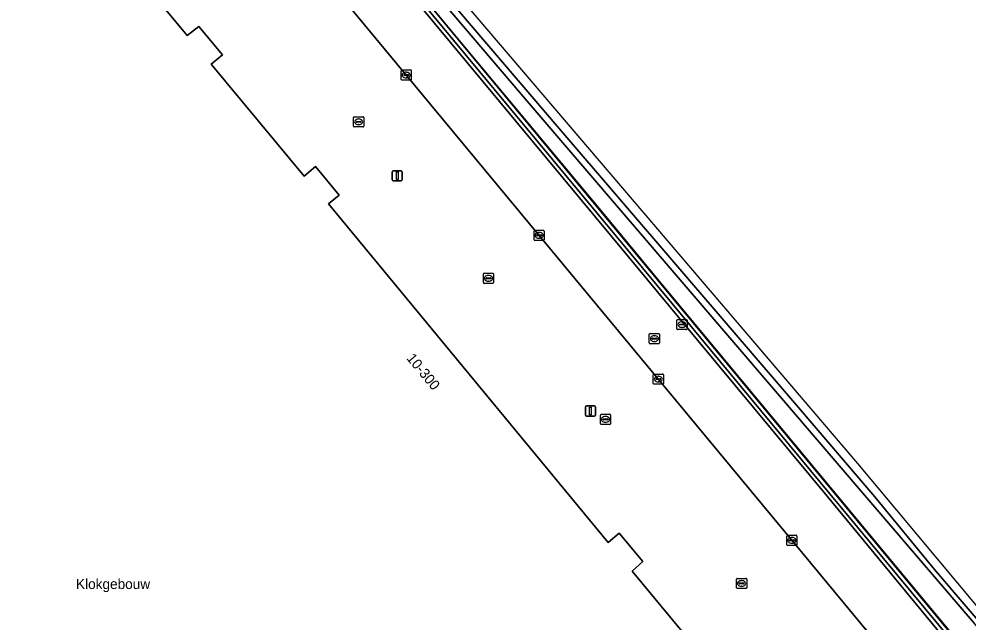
# Model space of a CAD drawing. Extents: x 159489 to 160304, y 383825 to 384531.
# Drawn here: x 159893.2 to 159986.6, y 384412.1 to 384471.5 of the extents above; entities that cross this region are included whole.
import ezdxf

# ---------------------------------------------------------------- set-up
doc = ezdxf.new("R2010")
doc.units = 0
for name, color, linetype in [('IMGEO_Geluidsscherm', 7, 'Continuous'), ('IMGEO_Grasland_overig', 7, 'Continuous'), ('IMGEO_Haag', 7, 'Continuous'), ('IMGEO_Kolk', 7, 'Continuous'), ('IMGEO_Lichtmast', 7, 'Continuous'), ('IMGEO_Muur', 7, 'Continuous'), ('IMGEO_Openbare_ruimte_label', 7, 'Continuous'), ('IMGEO_Pand', 7, 'Continuous'), ('IMGEO_Pand_nummerreeks', 7, 'Continuous'), ('IMGEO_Parkeervlak_open', 7, 'Continuous'), ('IMGEO_Rijbaan_lokaal_open', 7, 'Continuous'), ('IMGEO_Rioolput', 7, 'Continuous'), ('IMGEO_Spoorbaan_halfverhard', 7, 'Continuous'), ('IMGEO_Terreindeel_gesloten', 7, 'Continuous'), ('IMGEO_Voetpad_open', 7, 'Continuous')]:
    doc.layers.add(name, color=color, linetype=linetype)

msp = doc.modelspace()

# ---------------------------------------------------------------- linework, layer by layer
at = {"layer": 'IMGEO_Geluidsscherm'}
msp.add_lwpolyline([(159996.841, 384398.858), (159995.804, 384397.934), (159985.333, 384410.564), (159973.493, 384424.83), (159966.824, 384432.893), (159956.725, 384445.074), (159950.18, 384452.986), (159935.776, 384470.293), (159919.572, 384489.88), (159907.37, 384504.595)], dxfattribs=at)
at = {"layer": 'IMGEO_Grasland_overig'}
msp.add_lwpolyline([(160018.536, 384373.086), (160018.87, 384372.686), (160019.93, 384371.421), (160019.98, 384371.361), (160025.427, 384364.899), (160026.201, 384365.549), (159987.168, 384412.021), (159943.419, 384463.146), (159908.449, 384504.169), (159906.715, 384506.089), (159907.175, 384504.772), (159907.31, 384504.586), (159911.112, 384500), (159959.483, 384441.649), (159960.504, 384440.417), (159973.283, 384425.001), (159995.763, 384397.895), (159996.88, 384398.889), (160004.982, 384389.167)], close=True, dxfattribs=at)
at = {"layer": 'IMGEO_Haag'}
msp.add_lwpolyline([(160037.546, 384347.514), (160000, 384392.786), (159973.283, 384425.001), (159911.112, 384500), (159907.31, 384504.586), (159907.007, 384504.325), (159910.804, 384499.745), (159972.975, 384424.746), (159999.692, 384392.531), (160037.245, 384347.25)], close=True, dxfattribs=at)
at = {"layer": 'IMGEO_Kolk'}
for p, q in [((159930.816, 384465.51), (159930.816, 384466.362)), ((159930.891, 384466.436), (159931.743, 384466.436)), ((159931.304, 384466.216), (159931.329, 384466.216)), ((159931.817, 384466.362), (159931.817, 384465.51)), ((159931.743, 384465.436), (159930.891, 384465.436)), ((159931.075, 384465.93), (159931.075, 384465.942)), ((159931.513, 384465.893), (159931.115, 384465.893)), ((159931.118, 384465.979), (159931.516, 384465.979)), ((159931.327, 384465.656), (159931.302, 384465.656)), ((159931.559, 384465.942), (159931.559, 384465.93)), ((159926.132, 384460.912), (159926.132, 384461.764)), ((159926.207, 384461.838), (159927.059, 384461.838)), ((159926.62, 384461.618), (159926.645, 384461.618)), ((159927.133, 384461.764), (159927.133, 384460.912)), ((159927.059, 384460.838), (159926.207, 384460.838)), ((159926.391, 384461.332), (159926.391, 384461.344)), ((159926.829, 384461.295), (159926.431, 384461.295)), ((159926.434, 384461.381), (159926.832, 384461.381)), ((159926.643, 384461.058), (159926.618, 384461.058)), ((159926.875, 384461.344), (159926.875, 384461.332)), ((159943.881, 384449.743), (159943.881, 384450.595)), ((159943.956, 384450.669), (159944.808, 384450.669)), ((159944.369, 384450.449), (159944.394, 384450.449)), ((159944.882, 384450.595), (159944.882, 384449.743)), ((159944.808, 384449.669), (159943.956, 384449.669)), ((159944.14, 384450.163), (159944.14, 384450.175)), ((159944.578, 384450.126), (159944.18, 384450.126)), ((159944.183, 384450.212), (159944.581, 384450.212)), ((159944.392, 384449.889), (159944.367, 384449.889)), ((159944.624, 384450.175), (159944.624, 384450.163)), ((159938.902, 384445.518), (159938.902, 384446.37)), ((159938.977, 384446.444), (159939.829, 384446.444)), ((159939.161, 384445.938), (159939.161, 384445.95)), ((159939.599, 384445.901), (159939.201, 384445.901)), ((159939.204, 384445.987), (159939.602, 384445.987)), ((159939.39, 384446.224), (159939.415, 384446.224)), ((159939.645, 384445.95), (159939.645, 384445.938)), ((159939.903, 384446.37), (159939.903, 384445.518)), ((159939.829, 384445.444), (159938.977, 384445.444)), ((159939.413, 384445.664), (159939.388, 384445.664)), ((159955.603, 384435.596), (159955.603, 384436.448)), ((159955.678, 384436.522), (159956.53, 384436.522)), ((159956.604, 384436.448), (159956.604, 384435.596)), ((159956.53, 384435.522), (159955.678, 384435.522)), ((159955.862, 384436.016), (159955.862, 384436.028)), ((159956.3, 384435.979), (159955.902, 384435.979)), ((159955.905, 384436.065), (159956.303, 384436.065)), ((159956.114, 384435.742), (159956.089, 384435.742)), ((159956.091, 384436.302), (159956.116, 384436.302)), ((159956.346, 384436.028), (159956.346, 384436.016)), ((159950.414, 384431.637), (159950.414, 384432.489)), ((159950.489, 384432.563), (159951.341, 384432.563)), ((159950.673, 384432.057), (159950.673, 384432.069)), ((159951.111, 384432.02), (159950.713, 384432.02)), ((159950.716, 384432.106), (159951.114, 384432.106)), ((159950.925, 384431.783), (159950.9, 384431.783)), ((159950.902, 384432.343), (159950.927, 384432.343)), ((159951.157, 384432.069), (159951.157, 384432.057)), ((159951.415, 384432.489), (159951.415, 384431.637)), ((159951.341, 384431.563), (159950.489, 384431.563)), ((159968.741, 384419.737), (159968.741, 384420.589)), ((159968.816, 384420.663), (159969.668, 384420.663)), ((159969.742, 384420.589), (159969.742, 384419.737)), ((159969.668, 384419.663), (159968.816, 384419.663)), ((159969, 384420.157), (159969, 384420.169)), ((159969.438, 384420.12), (159969.04, 384420.12)), ((159969.043, 384420.206), (159969.441, 384420.206)), ((159969.252, 384419.883), (159969.227, 384419.883)), ((159969.229, 384420.443), (159969.254, 384420.443)), ((159969.484, 384420.169), (159969.484, 384420.157)), ((159963.794, 384415.498), (159963.794, 384416.35)), ((159963.869, 384416.424), (159964.721, 384416.424)), ((159964.053, 384415.918), (159964.053, 384415.93)), ((159964.491, 384415.881), (159964.093, 384415.881)), ((159964.096, 384415.967), (159964.494, 384415.967)), ((159964.282, 384416.204), (159964.307, 384416.204)), ((159964.537, 384415.93), (159964.537, 384415.918)), ((159964.795, 384416.35), (159964.795, 384415.498)), ((159964.721, 384415.424), (159963.869, 384415.424)), ((159964.305, 384415.644), (159964.28, 384415.644))]:
    msp.add_line(p, q, dxfattribs=at)
for points in [[(159930.816, 384465.51), (159930.816, 384466.362)], [(159930.891, 384466.436), (159931.743, 384466.436)], [(159931.817, 384466.362), (159931.817, 384465.51)], [(159931.743, 384465.436), (159930.891, 384465.436)], [(159926.132, 384460.912), (159926.132, 384461.764)], [(159926.207, 384461.838), (159927.059, 384461.838)], [(159927.133, 384461.764), (159927.133, 384460.912)], [(159927.059, 384460.838), (159926.207, 384460.838)], [(159943.881, 384449.743), (159943.881, 384450.595)], [(159943.956, 384450.669), (159944.808, 384450.669)], [(159944.882, 384450.595), (159944.882, 384449.743)], [(159944.808, 384449.669), (159943.956, 384449.669)], [(159938.902, 384445.518), (159938.902, 384446.37)], [(159938.977, 384446.444), (159939.829, 384446.444)], [(159939.903, 384446.37), (159939.903, 384445.518)], [(159939.829, 384445.444), (159938.977, 384445.444)], [(159955.603, 384435.596), (159955.603, 384436.448)], [(159955.678, 384436.522), (159956.53, 384436.522)], [(159956.604, 384436.448), (159956.604, 384435.596)], [(159956.53, 384435.522), (159955.678, 384435.522)], [(159950.414, 384431.637), (159950.414, 384432.489)], [(159950.489, 384432.563), (159951.341, 384432.563)], [(159951.415, 384432.489), (159951.415, 384431.637)], [(159951.341, 384431.563), (159950.489, 384431.563)], [(159968.741, 384419.737), (159968.741, 384420.589)], [(159968.816, 384420.663), (159969.668, 384420.663)], [(159969.742, 384420.589), (159969.742, 384419.737)], [(159969.668, 384419.663), (159968.816, 384419.663)], [(159963.794, 384415.498), (159963.794, 384416.35)], [(159963.869, 384416.424), (159964.721, 384416.424)], [(159964.795, 384416.35), (159964.795, 384415.498)], [(159964.721, 384415.424), (159963.869, 384415.424)]]:
    msp.add_lwpolyline(points, dxfattribs=at)
for centre, radius, start, end in [((159930.893, 384466.36), 0.0765, 91.55205, 178.44795), ((159930.893, 384466.36), 0.0765, 91.55205, 178.44795), ((159931.741, 384466.36), 0.0765, 1.55205, 88.44795), ((159931.741, 384466.36), 0.0765, 1.55205, 88.44795), ((159930.893, 384465.512), 0.0765, 181.55205, 268.44795), ((159930.893, 384465.512), 0.0765, 181.55205, 268.44795), ((159931.115, 384465.939), 0.0403, 85.87752, 175.75265), ((159931.112, 384465.929), 0.0366, 178.93798, 274.71019), ((159931.516, 384465.936), 0.043, 264.86636, 352.45326), ((159931.52, 384465.941), 0.0386, 1.73085, 96.63898), ((159931.741, 384465.512), 0.0765, 271.55205, 358.44795), ((159931.741, 384465.512), 0.0765, 271.55205, 358.44795), ((159926.209, 384461.762), 0.0765, 91.55205, 178.44795), ((159926.209, 384461.762), 0.0765, 91.55205, 178.44795), ((159927.057, 384461.762), 0.0765, 1.55205, 88.44795), ((159927.057, 384461.762), 0.0765, 1.55205, 88.44795), ((159926.209, 384460.914), 0.0765, 181.55205, 268.44795), ((159926.209, 384460.914), 0.0765, 181.55205, 268.44795), ((159926.431, 384461.341), 0.0403, 85.87752, 175.75265), ((159926.428, 384461.331), 0.0366, 178.93798, 274.71019), ((159926.832, 384461.338), 0.043, 264.86636, 352.45326), ((159926.836, 384461.343), 0.0386, 1.73085, 96.63898), ((159927.057, 384460.914), 0.0765, 271.55205, 358.44795), ((159927.057, 384460.914), 0.0765, 271.55205, 358.44795), ((159943.958, 384450.593), 0.0765, 91.55205, 178.44795), ((159943.958, 384450.593), 0.0765, 91.55205, 178.44795), ((159944.806, 384450.593), 0.0765, 1.55205, 88.44795), ((159944.806, 384450.593), 0.0765, 1.55205, 88.44795), ((159943.958, 384449.745), 0.0765, 181.55205, 268.44795), ((159943.958, 384449.745), 0.0765, 181.55205, 268.44795), ((159944.18, 384450.172), 0.0403, 85.87752, 175.75265), ((159944.177, 384450.162), 0.0366, 178.93798, 274.71019), ((159944.581, 384450.169), 0.043, 264.86636, 352.45326), ((159944.585, 384450.174), 0.0386, 1.73085, 96.63898), ((159944.806, 384449.745), 0.0765, 271.55205, 358.44795), ((159944.806, 384449.745), 0.0765, 271.55205, 358.44795), ((159938.979, 384446.368), 0.0765, 91.55205, 178.44795), ((159938.979, 384446.368), 0.0765, 91.55205, 178.44795), ((159939.201, 384445.947), 0.0403, 85.87752, 175.75265), ((159939.198, 384445.937), 0.0366, 178.93798, 274.71019), ((159939.602, 384445.944), 0.043, 264.86636, 352.45326), ((159939.606, 384445.949), 0.0386, 1.73085, 96.63898), ((159939.827, 384446.368), 0.0765, 1.55205, 88.44795), ((159939.827, 384446.368), 0.0765, 1.55205, 88.44795), ((159938.979, 384445.52), 0.0765, 181.55205, 268.44795), ((159938.979, 384445.52), 0.0765, 181.55205, 268.44795), ((159939.827, 384445.52), 0.0765, 271.55205, 358.44795), ((159939.827, 384445.52), 0.0765, 271.55205, 358.44795), ((159955.68, 384436.446), 0.0765, 91.55205, 178.44795), ((159955.68, 384436.446), 0.0765, 91.55205, 178.44795), ((159956.528, 384436.446), 0.0765, 1.55205, 88.44795), ((159956.528, 384436.446), 0.0765, 1.55205, 88.44795), ((159955.68, 384435.598), 0.0765, 181.55205, 268.44795), ((159955.68, 384435.598), 0.0765, 181.55205, 268.44795), ((159955.902, 384436.025), 0.0403, 85.87752, 175.75265), ((159955.899, 384436.015), 0.0366, 178.93798, 274.71019), ((159956.303, 384436.022), 0.043, 264.86636, 352.45326), ((159956.307, 384436.027), 0.0386, 1.73085, 96.63898), ((159956.528, 384435.598), 0.0765, 271.55205, 358.44795), ((159956.528, 384435.598), 0.0765, 271.55205, 358.44795), ((159950.491, 384432.487), 0.0765, 91.55205, 178.44795), ((159950.491, 384432.487), 0.0765, 91.55205, 178.44795), ((159950.713, 384432.066), 0.0403, 85.87752, 175.75265), ((159950.71, 384432.056), 0.0366, 178.93798, 274.71019), ((159951.114, 384432.063), 0.043, 264.86636, 352.45326), ((159951.118, 384432.068), 0.0386, 1.73085, 96.63898), ((159951.339, 384432.487), 0.0765, 1.55205, 88.44795), ((159951.339, 384432.487), 0.0765, 1.55205, 88.44795), ((159950.491, 384431.639), 0.0765, 181.55205, 268.44795), ((159950.491, 384431.639), 0.0765, 181.55205, 268.44795), ((159951.339, 384431.639), 0.0765, 271.55205, 358.44795), ((159951.339, 384431.639), 0.0765, 271.55205, 358.44795), ((159968.818, 384420.587), 0.0765, 91.55205, 178.44795), ((159968.818, 384420.587), 0.0765, 91.55205, 178.44795), ((159969.666, 384420.587), 0.0765, 1.55205, 88.44795), ((159969.666, 384420.587), 0.0765, 1.55205, 88.44795), ((159968.818, 384419.739), 0.0765, 181.55205, 268.44795), ((159968.818, 384419.739), 0.0765, 181.55205, 268.44795), ((159969.04, 384420.166), 0.0403, 85.87752, 175.75265), ((159969.037, 384420.156), 0.0366, 178.93798, 274.71019), ((159969.441, 384420.163), 0.043, 264.86636, 352.45326), ((159969.445, 384420.168), 0.0386, 1.73085, 96.63898), ((159969.666, 384419.739), 0.0765, 271.55205, 358.44795), ((159969.666, 384419.739), 0.0765, 271.55205, 358.44795), ((159963.871, 384416.348), 0.0765, 91.55205, 178.44795), ((159963.871, 384416.348), 0.0765, 91.55205, 178.44795), ((159964.093, 384415.927), 0.0403, 85.87752, 175.75265), ((159964.09, 384415.917), 0.0366, 178.93798, 274.71019), ((159964.494, 384415.924), 0.043, 264.86636, 352.45326), ((159964.498, 384415.929), 0.0386, 1.73085, 96.63898), ((159964.719, 384416.348), 0.0765, 1.55205, 88.44795), ((159964.719, 384416.348), 0.0765, 1.55205, 88.44795), ((159963.871, 384415.5), 0.0765, 181.55205, 268.44795), ((159963.871, 384415.5), 0.0765, 181.55205, 268.44795), ((159964.719, 384415.5), 0.0765, 271.55205, 358.44795), ((159964.719, 384415.5), 0.0765, 271.55205, 358.44795)]:
    msp.add_arc(centre, radius, start, end, dxfattribs=at)
for centre, major_axis, ratio, start_param, end_param in [((159931.303, 384465.936), (-0.387, 0.002), 0.722429, 4.712389, 7.853982), ((159931.328, 384465.936), (-0.39, 0.002), 0.717154, 1.570796, 4.712389), ((159926.619, 384461.338), (-0.387, 0.002), 0.722429, 4.712389, 7.853982), ((159926.644, 384461.338), (-0.39, 0.002), 0.717154, 1.570796, 4.712389), ((159944.368, 384450.169), (-0.387, 0.002), 0.722429, 4.712389, 7.853982), ((159944.393, 384450.169), (-0.39, 0.002), 0.717154, 1.570796, 4.712389), ((159939.389, 384445.944), (-0.387, 0.002), 0.722429, 4.712389, 7.853982), ((159939.414, 384445.944), (-0.39, 0.002), 0.717154, 1.570796, 4.712389), ((159956.09, 384436.022), (-0.387, 0.002), 0.722429, 4.712389, 7.853982), ((159956.115, 384436.022), (-0.39, 0.002), 0.717154, 1.570796, 4.712389), ((159950.901, 384432.063), (-0.387, 0.002), 0.722429, 4.712389, 7.853982), ((159950.926, 384432.063), (-0.39, 0.002), 0.717154, 1.570796, 4.712389), ((159969.228, 384420.163), (-0.387, 0.002), 0.722429, 4.712389, 7.853982), ((159969.253, 384420.163), (-0.39, 0.002), 0.717154, 1.570796, 4.712389), ((159964.281, 384415.924), (-0.387, 0.002), 0.722429, 4.712389, 7.853982), ((159964.306, 384415.924), (-0.39, 0.002), 0.717154, 1.570796, 4.712389)]:
    msp.add_ellipse(centre, major_axis=major_axis, ratio=ratio, start_param=start_param, end_param=end_param, dxfattribs=at)
at = {"layer": 'IMGEO_Lichtmast'}
for p, q in [((159929.938, 384455.627), (159929.938, 384456.427)), ((159929.938, 384456.427), (159929.938, 384455.627)), ((159930.038, 384456.527), (159930.828, 384456.527)), ((159930.828, 384456.527), (159930.038, 384456.527)), ((159930.928, 384456.427), (159930.928, 384455.627)), ((159930.928, 384455.627), (159930.928, 384456.427)), ((159930.828, 384455.527), (159930.038, 384455.527)), ((159930.038, 384455.527), (159930.828, 384455.527)), ((159948.93, 384432.49), (159948.93, 384433.29)), ((159948.93, 384433.29), (159948.93, 384432.49)), ((159949.03, 384433.39), (159949.82, 384433.39)), ((159949.82, 384433.39), (159949.03, 384433.39)), ((159949.92, 384433.29), (159949.92, 384432.49)), ((159949.92, 384432.49), (159949.92, 384433.29)), ((159949.82, 384432.39), (159949.03, 384432.39)), ((159949.03, 384432.39), (159949.82, 384432.39))]:
    msp.add_line(p, q, dxfattribs=at)
for points in [[(159930.358, 384456.402), (159930.508, 384456.402), (159930.508, 384455.652), (159930.358, 384455.652), (159930.358, 384456.402)], [(159949.35, 384433.265), (159949.5, 384433.265), (159949.5, 384432.515), (159949.35, 384432.515), (159949.35, 384433.265)]]:
    msp.add_lwpolyline(points, dxfattribs=at)
for centre, start, end in [((159930.038, 384456.427), 90, 180), ((159930.038, 384456.427), 90, 180), ((159930.828, 384456.427), 0, 90), ((159930.828, 384456.427), 360, 90), ((159930.038, 384455.627), 180, 270), ((159930.038, 384455.627), 180, 270), ((159930.828, 384455.627), 270, 0), ((159930.828, 384455.627), 270, 0), ((159949.03, 384433.29), 90, 180), ((159949.03, 384433.29), 90, 180), ((159949.82, 384433.29), 0, 90), ((159949.82, 384433.29), 360, 90), ((159949.03, 384432.49), 180, 270), ((159949.03, 384432.49), 180, 270), ((159949.82, 384432.49), 270, 0), ((159949.82, 384432.49), 270, 0)]:
    msp.add_arc(centre, 0.1, start, end, dxfattribs=at)
at = {"layer": 'IMGEO_Muur'}
msp.add_lwpolyline([(159995.763, 384397.895), (159973.283, 384425.001), (159960.504, 384440.417), (159959.483, 384441.649), (159911.112, 384500), (159907.31, 384504.586), (159907.007, 384504.325), (159910.804, 384499.745), (159958.873, 384441.757), (159960.277, 384440.064), (159972.975, 384424.746), (159999.692, 384392.531), (160016.932, 384371.743), (160018.369, 384370.011), (160037.245, 384347.25), (160037.546, 384347.514), (160018.675, 384370.268), (160017.239, 384372), (160000, 384392.786)], close=True, dxfattribs=at)
at = {"layer": 'IMGEO_Pand'}
msp.add_lwpolyline([(159960.362, 384408.902), (159953.536, 384417.142), (159954.583, 384418.069), (159952.271, 384420.88), (159951.159, 384419.965), (159923.683, 384453.264), (159924.727, 384454.136), (159922.384, 384456.938), (159921.279, 384455.992), (159912.131, 384466.993), (159913.242, 384467.924), (159910.908, 384470.712), (159909.781, 384469.82), (159892.665, 384490.416)], dxfattribs=at)
at = {"layer": 'IMGEO_Parkeervlak_open'}
for points in [[(159953.171, 384448.052), (159914.951, 384494.142), (159912.055, 384491.821)], [(159910.26, 384491.47), (159910.821, 384490.675), (159968.569, 384420.98), (159985.119, 384400.971), (159990.638, 384394.413), (159991.267, 384394.921), (159994.732, 384397.788), (159972.701, 384424.499), (159959.991, 384439.826), (159953.171, 384448.052)]]:
    msp.add_lwpolyline(points, dxfattribs=at)
at = {"layer": 'IMGEO_Rijbaan_lokaal_open'}
msp.add_lwpolyline([(159892.665, 384490.416), (159909.781, 384469.82), (159910.908, 384470.712), (159913.242, 384467.924), (159912.131, 384466.993), (159921.279, 384455.992), (159922.384, 384456.938), (159924.727, 384454.136), (159923.683, 384453.264), (159951.159, 384419.965), (159952.271, 384420.88), (159954.583, 384418.069), (159953.536, 384417.142), (159960.362, 384408.902), (159961.502, 384409.815), (159963.776, 384406.978), (159962.719, 384406.057), (159974.395, 384391.871), (159980.085, 384396.699), (159985.119, 384400.971), (159968.569, 384420.98), (159910.821, 384490.675)], dxfattribs=at)
at = {"layer": 'IMGEO_Rioolput'}
for p, q in [((159957.933, 384440.966), (159957.933, 384441.818)), ((159958.008, 384441.892), (159958.86, 384441.892)), ((159958.192, 384441.386), (159958.192, 384441.398)), ((159958.63, 384441.349), (159958.232, 384441.349)), ((159958.235, 384441.435), (159958.633, 384441.435)), ((159958.444, 384441.112), (159958.419, 384441.112)), ((159958.421, 384441.672), (159958.446, 384441.672)), ((159958.676, 384441.398), (159958.676, 384441.386)), ((159958.934, 384441.818), (159958.934, 384440.966)), ((159955.221, 384439.582), (159955.221, 384440.434)), ((159955.296, 384440.508), (159956.148, 384440.508)), ((159955.709, 384440.288), (159955.734, 384440.288)), ((159956.222, 384440.434), (159956.222, 384439.582)), ((159958.86, 384440.892), (159958.008, 384440.892)), ((159956.148, 384439.508), (159955.296, 384439.508)), ((159955.48, 384440.002), (159955.48, 384440.014)), ((159955.918, 384439.965), (159955.52, 384439.965)), ((159955.523, 384440.051), (159955.921, 384440.051)), ((159955.732, 384439.728), (159955.707, 384439.728)), ((159955.964, 384440.014), (159955.964, 384440.002))]:
    msp.add_line(p, q, dxfattribs=at)
for points in [[(159957.933, 384440.966), (159957.933, 384441.818)], [(159958.008, 384441.892), (159958.86, 384441.892)], [(159958.934, 384441.818), (159958.934, 384440.966)], [(159955.221, 384439.582), (159955.221, 384440.434)], [(159955.296, 384440.508), (159956.148, 384440.508)], [(159956.222, 384440.434), (159956.222, 384439.582)], [(159958.86, 384440.892), (159958.008, 384440.892)], [(159956.148, 384439.508), (159955.296, 384439.508)]]:
    msp.add_lwpolyline(points, dxfattribs=at)
for centre, radius, start, end in [((159958.01, 384441.816), 0.0765, 91.55205, 178.44795), ((159958.01, 384441.816), 0.0765, 91.55205, 178.44795), ((159958.232, 384441.395), 0.0403, 85.87752, 175.75265), ((159958.229, 384441.385), 0.0366, 178.93798, 274.71019), ((159958.633, 384441.392), 0.043, 264.86636, 352.45326), ((159958.637, 384441.397), 0.0386, 1.73085, 96.63898), ((159958.858, 384441.816), 0.0765, 1.55205, 88.44795), ((159958.858, 384441.816), 0.0765, 1.55205, 88.44795), ((159955.298, 384440.432), 0.0765, 91.55205, 178.44795), ((159955.298, 384440.432), 0.0765, 91.55205, 178.44795), ((159956.146, 384440.432), 0.0765, 1.55205, 88.44795), ((159956.146, 384440.432), 0.0765, 1.55205, 88.44795), ((159958.01, 384440.968), 0.0765, 181.55205, 268.44795), ((159958.01, 384440.968), 0.0765, 181.55205, 268.44795), ((159958.858, 384440.968), 0.0765, 271.55205, 358.44795), ((159958.858, 384440.968), 0.0765, 271.55205, 358.44795), ((159955.298, 384439.584), 0.0765, 181.55205, 268.44795), ((159955.298, 384439.584), 0.0765, 181.55205, 268.44795), ((159955.52, 384440.011), 0.0403, 85.87752, 175.75265), ((159955.517, 384440.001), 0.0366, 178.93798, 274.71019), ((159955.921, 384440.008), 0.043, 264.86636, 352.45326), ((159955.925, 384440.013), 0.0386, 1.73085, 96.63898), ((159956.146, 384439.584), 0.0765, 271.55205, 358.44795), ((159956.146, 384439.584), 0.0765, 271.55205, 358.44795)]:
    msp.add_arc(centre, radius, start, end, dxfattribs=at)
for centre, major_axis, ratio, start_param, end_param in [((159958.42, 384441.392), (-0.387, 0.002), 0.722429, 4.712389, 7.853982), ((159958.445, 384441.392), (-0.39, 0.002), 0.717154, 1.570796, 4.712389), ((159955.708, 384440.008), (-0.387, 0.002), 0.722429, 4.712389, 7.853982), ((159955.733, 384440.008), (-0.39, 0.002), 0.717154, 1.570796, 4.712389)]:
    msp.add_ellipse(centre, major_axis=major_axis, ratio=ratio, start_param=start_param, end_param=end_param, dxfattribs=at)
at = {"layer": 'IMGEO_Spoorbaan_halfverhard'}
msp.add_lwpolyline([(159989.39, 384411.371), (159975.712, 384427.72), (159907.344, 384507.905), (159907.127, 384507.74), (159908.52, 384504.918), (159920.281, 384491.074), (159927.893, 384482.329), (159946.346, 384460.673), (159969.897, 384433.23), (159977.394, 384424.427), (159983.253, 384417.289), (159999.609, 384398.19)], dxfattribs=at)
at = {"layer": 'IMGEO_Terreindeel_gesloten'}
msp.add_lwpolyline([(159999.609, 384398.19), (159983.253, 384417.289), (159977.394, 384424.427), (159969.897, 384433.23), (159946.346, 384460.673), (159927.893, 384482.329), (159920.281, 384491.074), (159908.52, 384504.918), (159907.127, 384507.74), (159906.255, 384507.406), (159906.715, 384506.089), (159908.449, 384504.169), (159943.419, 384463.146), (159987.168, 384412.021)], dxfattribs=at)
at = {"layer": 'IMGEO_Voetpad_open'}
for points in [[(159999.692, 384392.531), (159972.975, 384424.746), (159960.277, 384440.064), (159958.873, 384441.757), (159910.804, 384499.745), (159907.007, 384504.325), (159904.306, 384501.993), (159905.04, 384501.347), (159906.356, 384500)], [(159908.059, 384497.383), (159908.965, 384495.555), (159910.451, 384492.959), (159911.372, 384493.017), (159914.067, 384495.208), (159914.951, 384494.142), (159953.171, 384448.052), (159959.991, 384439.826), (159972.701, 384424.499), (159994.732, 384397.788), (159997.161, 384394.843), (160000, 384391.401), (160016.508, 384371.387), (160017.939, 384369.651), (160036.764, 384346.828), (160037.245, 384347.25), (160018.369, 384370.011), (160016.932, 384371.743), (159999.692, 384392.531)]]:
    msp.add_lwpolyline(points, dxfattribs=at)

# ---------------------------------------------------------------- texts
at = {"layer": 'IMGEO_Openbare_ruimte_label'}
msp.add_text('Klokgebouw', height=1, dxfattribs=at).set_placement((159898.844, 384415.371))
at = {"layer": 'IMGEO_Pand_nummerreeks'}
msp.add_text('10-300', height=1, rotation=309.64847, dxfattribs=at).set_placement((159931.289, 384438.049))

doc.saveas('drawing.dxf')
